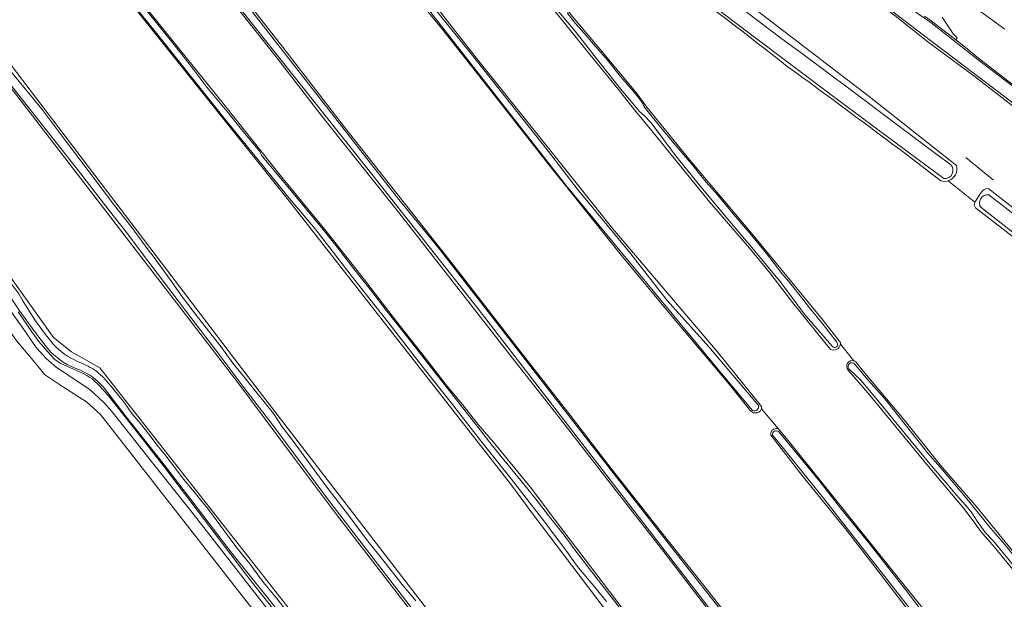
# Model space of a CAD drawing. Header units: metres. Extents: x 149984 to 156489, y 469398 to 478068.
# Tile 845 of 854: x 152917 to 153194, y 475154 to 475318. Entities that reach past the tile are written whole.
import ezdxf

# ---------------------------------------------------------------- set-up
doc = ezdxf.new("R2010")
doc.units = ezdxf.units.M
doc.header["$LTSCALE"] = 0.75
for name, color, linetype, lineweight in [('B-WE-GR-GRAS-GV', 252, 'Continuous', 13), ('B-WE-KW-KUNSTWERK_DUIKER-G', 6, 'Continuous', 18), ('B-WE-OG-TERREIN_BEGROEID-GV', 252, 'Continuous', 18), ('B-WE-OG-TERREIN_ERF-GV', 252, 'Continuous', 18), ('B-WE-OG-TERREIN_OEVER-GV', 252, 'Continuous', 18), ('B-WE-OG-WATER-GV', 252, 'Continuous', 18), ('B-WE-OG-WATER_SLOOT-GV', 252, 'Continuous', 18), ('B-WE-OG-WEG-GV', 252, 'Continuous', 18), ('B-WE-VH-GESLOTENVERHARDING-GV', 252, 'Continuous', 18), ('B-WE-VH-GESLOTENVERHARDING_ASFALT-GV', 252, 'Continuous', 18), ('B-WE-VH-ONVERHARD-GV', 252, 'Continuous', 18)]:
    doc.layers.add(name, color=color, linetype=linetype, lineweight=lineweight)

msp = doc.modelspace()

# ---------------------------------------------------------------- linework, layer by layer
at = {"layer": 'B-WE-GR-GRAS-GV', "flags": 128}
for points in [[(153122.799, 475207.339), (153116.757, 475214.803), (153100.109, 475234.52), (153086.371, 475251.047), (153065.346, 475277.372), (153046.921, 475300.918), (153035.684, 475315.13), (153020.517, 475333.614), (153010.84, 475345.434), (153003.474, 475354.646), (152990.573, 475371.719), (152978.572, 475387.233), (152969.467, 475399.44), (152968.864, 475400.136), (152968.357, 475400.791), (152968.183, 475401.353), (152967.964, 475401.908), (152967.759, 475402.319), (152967.585, 475402.468)], [(152940.467, 475373.192), (152947.482, 475364.748), (152966.673, 475340.959), (152990.959, 475309.829), (153008.333, 475287.279), (153025.935, 475265.036), (153038.657, 475248.814), (153057.12, 475225.028), (153071.912, 475206.105), (153083.474, 475191.016), (153098.886, 475171.553), (153110.015, 475157.56), (153123.483, 475140.287)], [(153114.72, 475146.268), (153098.356, 475167.598), (153084.276, 475185.628), (153068.6, 475205.826), (153055.319, 475222.603), (153038.717, 475243.946), (153023.975, 475262.852), (153002.088, 475290.245), (152989.402, 475306.754), (152979.601, 475318.992), (152965.642, 475336.697), (152952.309, 475353.843), (152943.195, 475364.779), (152939.185, 475369.308), (152938.136, 475370.386)], [(153033.433, 475367.615), (153036.868, 475363.333), (153045.624, 475352.217), (153052.489, 475343.501), (153060.702, 475333.053), (153072.625, 475318.476), (153080.045, 475309.619), (153090.41, 475297.141), (153093.526, 475292.921), (153105.815, 475277.874), (153123.485, 475256.857), (153142.985, 475233.111), (153148.115, 475226.56)], [(153145.278, 475224.603), (153134.36, 475238.183), (153128.188, 475246.211), (153122.466, 475253.181), (153111.253, 475266.202), (153094.931, 475286.195), (153090.426, 475291.697), (153085.482, 475297.986), (153077.577, 475307.622), (153068.833, 475318.46), (153055.378, 475335.186), (153042.01, 475351.954), (153035.184, 475361.043), (153031.716, 475366.015)], [(152925.734, 475356.679), (152929.605, 475351.194), (152940.855, 475335.839), (152950.313, 475323.585), (152963.369, 475307.408), (152974.982, 475292.924), (152990.223, 475273.692), (153003.194, 475257.944), (153013.952, 475244.213), (153022.736, 475232.821), (153031.199, 475222.16), (153037.216, 475214.399)], [(153286.351, 474823.291), (153293.462, 474835.18), (153300.717, 474849.572), (153301.13, 474850.39), (153245.749, 474928.017), (153161.827, 475045.652), (153061.563, 475178.122), (153055.168, 475186.702), (152992.178, 475267.157), (152923.438, 475353.23)], [(153030.039, 475326.626), (153039.76, 475314.181), (153046.168, 475305.89), (153052.294, 475298.222), (153068.052, 475278.523), (153083.974, 475258.627), (153113.342, 475224.035), (153125.918, 475208.568)], [(153025.684, 475152.605), (153006.05, 475178.111), (152993.674, 475194.614), (152978.246, 475215.309), (152902.38, 475313.743), (152900.266, 475315.645), (152895.792, 475319.672), (152876.951, 475297.142), (152876.016, 475296.508), (152877.235, 475295.243), (152881.389, 475290.929), (152926.359, 475227.969), (152931.39, 475223.983), (152939.403, 475219.405), (153007.624, 475132.638)], [(152904.45, 475316.603), (152910.741, 475309.46), (152982.443, 475215.334), (153087.665, 475078.617), (153184.01, 474951.492), (153191.224, 474942.649)], [(153117.104, 474883.923), (153161.062, 474918.219), (153159.104, 474920.812), (153161.427, 474922.652), (153158.771, 474927.045), (153156.337, 474930.15), (153126.624, 474968.055), (153067.489, 475043.197), (153005.673, 475121.897), (153003.88, 475124.181), (152978.854, 475156.042), (152939.563, 475206.313), (152935.595, 475209.884), (152929.112, 475213.986), (152923.821, 475217.557), (152921.968, 475219.805), (152916.209, 475226.791), (152915.751, 475227.347), (152914.501, 475229.124), (152875.499, 475284.511), (152874.594, 475283.879), (152871.742, 475287.792), (152870.86, 475290.372)], [(153176.42, 475272.103), (153167.124, 475279.247)], [(153186.042, 475266.164), (153178.522, 475272.17)], [(153267.027, 475201.548), (153254.147, 475211.342), (153223.778, 475235.39), (153194.872, 475257.9), (153186.201, 475264.543)], [(152900.338, 475255.021), (152918.656, 475229.28), (152921.446, 475225.124), (152924.296, 475222.036), (152927.147, 475219.542), (152930.353, 475217.464), (152936.706, 475213.248), (152940.507, 475209.686), (152942.822, 475207.014), (152954.609, 475192.199), (152965.03, 475179.106), (152986.702, 475151.347)], [(152992.943, 475145.618), (152981.955, 475159.355), (152957.601, 475191.436), (152950.28, 475200.84), (152941.85, 475211.51), (152939.36, 475214.29), (152937.2, 475216.35), (152936.57, 475216.73), (152935.76, 475217.28), (152934.469, 475217.97), (152931.936, 475219.064), (152928.434, 475220.672), (152926.84, 475221.675), (152925.39, 475223.2), (152922.231, 475226.848), (152920.231, 475229.609), (152916.391, 475235.218)], [(153148.096, 475226.101), (153149.285, 475224.646), (153151.932, 475221.396)], [(153151.932, 475221.396), (153149.285, 475224.646), (153148.096, 475226.101)], [(153152.474, 475221.1), (153154.659, 475218.413), (153166.07, 475204.774), (153176.188, 475192.081), (153186.625, 475180.084), (153196.57, 475167.855), (153206.38, 475156.061), (153215.7, 475144.7), (153220.495, 475138.671)], [(153204.063, 475153.733), (153198.831, 475159.908), (153191.553, 475168.858), (153187.724, 475173.254), (153185.524, 475176.289), (153182.865, 475179.783), (153172.977, 475191.615), (153155.85, 475212.351), (153150.298, 475218.809)], [(153037.216, 475214.399), (153041.562, 475209.101), (153046.015, 475203.436), (153050.305, 475198.454), (153061.025, 475185.388), (153067.714, 475176.514), (153079.226, 475161.496), (153088.916, 475148.555), (153094.301, 475141.489), (153100.822, 475132.506), (153103.194, 475129.814), (153105.267, 475127.471), (153117.574, 475110.878), (153129.088, 475094.753), (153169.129, 475040.433), (153190.508, 475011.434), (153221.067, 474967.896), (153237.032, 474946.064), (153243.667, 474936.501), (153269.887, 474899.633), (153285.213, 474877.327), (153288.645, 474872.654), (153297.823, 474859.63), (153302.192, 474853.907)], [(153130.554, 475202.33), (153125.837, 475207.897)], [(153125.837, 475207.897), (153130.554, 475202.33), (153133.795, 475198.505), (153167.163, 475156.752), (153178.602, 475142.779), (153191.442, 475126.4), (153202.162, 475112.251), (153213.061, 475098.875), (153220.81, 475089.079), (153228.71, 475078.894), (153234.081, 475072.178), (153240.813, 475064.092), (153251.972, 475049.639), (153260.257, 475038.648)], [(153256.905, 475037.856), (153252.133, 475044.127), (153234.267, 475066.912), (153226.922, 475076.091), (153218.959, 475086.054), (153208.626, 475099.163), (153198.058, 475111.91), (153187.72, 475125.065), (153179.021, 475136.39), (153169.396, 475148.317), (153156.547, 475164.912), (153149.419, 475174.119), (153137.639, 475188.69), (153128.513, 475200.426)]]:
    msp.add_lwpolyline(points, dxfattribs=at)
at = {"layer": 'B-WE-GR-GRAS-GV'}
for points in [[(153133.149, 475304.388, 0.006068), (153098.723, 475330.764)], [(153167.124, 475279.247, 0.0042454), (153133.149, 475304.388)], [(153178.522, 475272.17, -0.1489062), (153176.42, 475272.103)], [(153186.201, 475264.543, -0.3414352), (153186.042, 475266.164)], [(153148.096, 475226.101, -0.4993172), (153145.278, 475224.603)], [(153148.115, 475226.56, -0.0586341), (153148.096, 475226.101)], [(153150.298, 475218.809, -0.7686916), (153151.932, 475221.396)], [(153151.932, 475221.396, -0.0982203), (153152.474, 475221.1)], [(153123.915, 475206.702, -0.1896715), (153122.799, 475207.339)], [(153125.837, 475207.897, -0.3657955), (153123.915, 475206.702)], [(153125.918, 475208.568, -0.0977897), (153125.837, 475207.897)], [(153128.513, 475200.426, -0.1060642), (153128.544, 475201.133)], [(153128.544, 475201.133, -0.4075211), (153130.554, 475202.33)]]:
    msp.add_lwpolyline(points, format="xyb", dxfattribs=at)
at = {"layer": 'B-WE-KW-KUNSTWERK_DUIKER-G', "flags": 128}
msp.add_lwpolyline([(153191.253, 475272.363), (153183.479, 475278.697)], dxfattribs=at)
at = {"layer": 'B-WE-OG-TERREIN_BEGROEID-GV', "flags": 128}
for points in [[(153389.253, 475145.827), (153362.379, 475166.347), (153234.094, 475264.357), (153229.699, 475267.909), (153217.98, 475276.942), (153207.059, 475285.377), (153196.172, 475293.634), (153186.062, 475301.413), (153172.734, 475311.346), (153163.556, 475318.648), (153145.965, 475331.644), (153129.496, 475344.351), (153113.537, 475356.514), (153095.836, 475369.909), (153080.45, 475381.83), (153063.62, 475394.71), (153047.26, 475407.05), (153042.75, 475410.491)], [(153194.41, 475314.92), (153173.41, 475330.17)], [(153117.316, 475325.759), (153156.213, 475295.884), (153180.856, 475276.472)], [(153176.76, 475318.3), (153178.06, 475316.3), (153178.88, 475315.17), (153179.25, 475314.64), (153179.54, 475314.17), (153179.89, 475313.56), (153181.01, 475312.46), (153180.601, 475311.91), (153182.773, 475310.164), (153187.052, 475306.698), (153199.833, 475296.887)], [(153178.522, 475272.17), (153186.042, 475266.164), (153187.74, 475268.819)], [(153189.809, 475269.958), (153190.892, 475269.171), (153217.956, 475248.083), (153261.891, 475214.927), (153272.624, 475206.368), (153287.776, 475194.817), (153310.636, 475176.815), (153332.734, 475160.432), (153333.214, 475159.942), (153360.074, 475139.558), (153384.935, 475120.223), (153386.443, 475118.964), (153396.101, 475111.688), (153414.489, 475096.739), (153425.848, 475089.415), (153428.459, 475087.485)]]:
    msp.add_lwpolyline(points, dxfattribs=at)
at = {"layer": 'B-WE-OG-TERREIN_BEGROEID-GV'}
for points in [[(153180.856, 475276.472, -0.3914814), (153178.522, 475272.17)], [(153187.74, 475268.819, -0.2794894), (153189.809, 475269.958)]]:
    msp.add_lwpolyline(points, format="xyb", dxfattribs=at)
at = {"layer": 'B-WE-OG-TERREIN_ERF-GV', "flags": 128}
for points in [[(152877.235, 475295.243), (152876.016, 475296.508), (152873.719, 475294.948), (152873.34, 475295.1), (152872.581, 475294.185), (152869.359, 475291.621), (152870.86, 475290.372), (152871.742, 475287.792), (152874.594, 475283.879), (152875.499, 475284.511), (152914.501, 475229.124), (152915.751, 475227.347), (152916.209, 475226.791), (152921.968, 475219.805), (152923.821, 475217.557), (152929.112, 475213.986), (152935.595, 475209.884), (152939.563, 475206.313), (152978.854, 475156.042), (153003.88, 475124.181)], [(152986.702, 475151.347), (152965.03, 475179.106), (152954.609, 475192.199), (152942.822, 475207.014), (152940.507, 475209.686), (152936.706, 475213.248), (152930.353, 475217.464), (152927.147, 475219.542), (152924.296, 475222.036), (152921.446, 475225.124), (152918.656, 475229.28), (152900.338, 475255.021), (152895.855, 475261.285), (152889.442, 475270.429), (152883.266, 475278.861), (152880.773, 475282.512), (152878.843, 475286.075), (152877.358, 475288.747), (152874.597, 475292.725), (152877.235, 475295.243)]]:
    msp.add_lwpolyline(points, dxfattribs=at)
at = {"layer": 'B-WE-OG-TERREIN_OEVER-GV', "flags": 128}
for points in [[(153180.856, 475276.472), (153156.213, 475295.884), (153117.316, 475325.759), (153069.632, 475361.727), (153045.38, 475380.707), (153013.396, 475404.959), (153003.839, 475412.361), (153002.372, 475413.18), (152998.143, 475414.859), (152995.935, 475416.023), (152995.012, 475416.574), (152994.043, 475417.012), (152992.721, 475417.52), (152991.714, 475417.853), (152991.459, 475417.892), (152990.58, 475418.029), (152989.369, 475418.047), (152987.655, 475417.991), (152984.857, 475417.727), (152981.857, 475417.682), (152980.789, 475417.858)], [(152996.025, 475414.881), (152998.801, 475413.335), (153005.725, 475408.151), (153013.561, 475402.457), (153015.703, 475400.506), (153017.608, 475398.896), (153028.467, 475391.136), (153044.087, 475379.062), (153056.714, 475369.144), (153067.172, 475361.094), (153080.292, 475351.068), (153091.529, 475342.364), (153104.867, 475332.38), (153118.858, 475321.875), (153131.266, 475312.442), (153137.763, 475307.693), (153151.188, 475297.679), (153163.631, 475288.295), (153175.269, 475279.524), (153179.185, 475276.768)], [(153177.23, 475272.778), (153164.944, 475281.939), (153146.234, 475295.859), (153122.755, 475313.457), (153086.178, 475341.289), (153055.883, 475364.731), (153031.742, 475382.845), (153010.105, 475398.848), (152997.84, 475408.597), (152994.926, 475410.742)], [(152940.006, 475372.883), (152940.747, 475372.472), (152960.67, 475348.024), (152971.148, 475334.213), (153023.694, 475266.903), (153034.806, 475253.25), (153083.053, 475191.19), (153106.562, 475161.175), (153134.184, 475126.091), (153187.286, 475055.051), (153223.957, 475005.679), (153228.988, 474996.754), (153236.102, 474985.597), (153266.82, 474940.353), (153279.361, 474922.653), (153309.683, 474881.457), (153313.325, 474877.157), (153313.383, 474877.126), (153314.966, 474876.284), (153315.239, 474876.139), (153316.826, 474876.536), (153324.037, 474890.159), (153326.95, 474895.068), (153326.951, 474895.07)], [(153123.483, 475140.287), (153110.015, 475157.56), (153098.886, 475171.553), (153083.474, 475191.016), (153071.912, 475206.105), (153057.12, 475225.028), (153038.657, 475248.814), (153025.935, 475265.036), (153008.333, 475287.279), (152990.959, 475309.829), (152966.673, 475340.959), (152947.482, 475364.748), (152940.467, 475373.192)], [(153311.715, 474865.56), (153314.226, 474871.723), (153313.592, 474874.168), (153281.736, 474915.761), (153262.809, 474942.225), (153249.291, 474962.014), (153231.098, 474988.708), (153223.528, 475000.639), (153219.506, 475007.836), (153163.52, 475082.448), (153130.5, 475126.581), (153076.843, 475196.114), (153046.257, 475235.696), (153016.412, 475273.584), (152977.359, 475322.691), (152951.536, 475355.817), (152945.162, 475363.31), (152938.386, 475370.699), (152937.918, 475371.233)], [(152938.136, 475370.386), (152939.185, 475369.308), (152943.195, 475364.779), (152952.309, 475353.843), (152965.642, 475336.697), (152979.601, 475318.992), (152989.402, 475306.754), (153002.088, 475290.245), (153023.975, 475262.852), (153038.717, 475243.946), (153055.319, 475222.603), (153068.6, 475205.826), (153084.276, 475185.628), (153098.356, 475167.598), (153114.72, 475146.268)], [(153148.115, 475226.56), (153142.985, 475233.111), (153123.485, 475256.857), (153105.815, 475277.874), (153093.526, 475292.921), (153090.41, 475297.141), (153080.045, 475309.619), (153072.625, 475318.476), (153060.702, 475333.053), (153052.489, 475343.501), (153045.624, 475352.217), (153036.868, 475363.333), (153033.433, 475367.615)], [(153031.716, 475366.015), (153035.184, 475361.043), (153042.01, 475351.954), (153055.378, 475335.186), (153068.833, 475318.46), (153077.577, 475307.622), (153085.482, 475297.986), (153090.426, 475291.697), (153094.931, 475286.195), (153111.253, 475266.202), (153122.466, 475253.181), (153128.188, 475246.211), (153134.36, 475238.183), (153145.278, 475224.603)], [(153145.759, 475225.489), (153137.936, 475234.665), (153131.459, 475243.38), (153123.122, 475253.348), (153115.32, 475262.573), (153107.944, 475271.52), (153101.68, 475279.249), (153094.748, 475288.463), (153092.675, 475290.669), (153091.524, 475291.73), (153090.52, 475292.843), (153089.722, 475293.839), (153086.172, 475298.042), (153079.004, 475307.046), (153073.403, 475314.293), (153069.241, 475319.178), (153062.654, 475327.211), (153053.894, 475338.143), (153043.772, 475350.778), (153034.409, 475362.862), (153032.311, 475365.595)], [(153204.39, 475315.77), (153189.29, 475326.86), (153166.96, 475343.77), (153153.25, 475353.71), (153145.21, 475359.95), (153143.972, 475360.946), (153142.83, 475357.39), (153144.85, 475354.74), (153151.2, 475347.87), (153159.67, 475340.27), (153173.41, 475330.17), (153194.41, 475314.92)], [(152936.096, 475338.581), (152932.019, 475343.415), (152928.188, 475348.324), (152923.925, 475353.962), (152923.438, 475353.23), (152992.178, 475267.157), (153055.168, 475186.702), (153061.563, 475178.122), (153161.827, 475045.652), (153245.749, 474928.017), (153301.13, 474850.39), (153301.285, 474850.903)], [(153009.11, 475351.385), (153043.714, 475308.414), (153065.802, 475280.437), (153073.924, 475269.872), (153089.027, 475251.522), (153099.254, 475238.371), (153111.048, 475225.351), (153125.041, 475208.836)], [(153082.211, 475153.518), (153078.903, 475157.589), (153074.329, 475163.07), (153072.999, 475164.833), (153071.334, 475167.28), (153063.871, 475177.157), (153055.306, 475188.113), (153046.666, 475198.982), (153038.52, 475209.426), (153030.478, 475219.535), (153020.516, 475232.386), (153010.197, 475245.468), (153000.04, 475258.594), (152992.263, 475267.786), (152984.039, 475278.023), (152974.842, 475289.366), (152965.216, 475301.347), (152955.756, 475313.32), (152946.062, 475325.325), (152936.096, 475338.581)], [(153020.517, 475333.614), (153035.684, 475315.13), (153046.921, 475300.918), (153065.346, 475277.372), (153086.371, 475251.047), (153100.109, 475234.52), (153116.757, 475214.803), (153122.799, 475207.339)], [(153125.918, 475208.568), (153113.342, 475224.035), (153083.974, 475258.627), (153068.052, 475278.523), (153052.294, 475298.222), (153046.168, 475305.89), (153039.76, 475314.181), (153030.039, 475326.626)], [(152949.069, 475324.544), (152955.335, 475316.671), (152961.863, 475308.618), (152965.904, 475303.408), (152969.571, 475298.588), (152975.676, 475291.178), (152979.696, 475286.15), (152984.501, 475280.367), (152984.679, 475279.919), (152985.001, 475279.363), (152985.739, 475278.462), (152989.36, 475274.048), (152993.763, 475268.723), (152998.581, 475262.966), (153002.245, 475258.508), (153006.325, 475253.449), (153010.592, 475247.767), (153015.669, 475241.426), (153020.31, 475235.43), (153024.705, 475229.858), (153028.756, 475224.688), (153033.455, 475218.662), (153036.897, 475214.288), (153040.957, 475209.06), (153046.742, 475201.693), (153049.945, 475197.531), (153053.213, 475193.518), (153058.016, 475187.679), (153061.95, 475182.825), (153066.544, 475176.97), (153070.292, 475172.249), (153073.016, 475168.494), (153077.347, 475162.886), (153082.868, 475155.712), (153089.084, 475147.733)], [(153088.916, 475148.555), (153079.226, 475161.496), (153067.714, 475176.514), (153061.025, 475185.388), (153050.305, 475198.454), (153046.015, 475203.436), (153041.562, 475209.101), (153037.216, 475214.399), (153031.199, 475222.16), (153022.736, 475232.821), (153013.952, 475244.213), (153003.194, 475257.944), (152990.223, 475273.692), (152974.982, 475292.924), (152963.369, 475307.408), (152950.313, 475323.585)], [(153123.354, 475207.371), (153114.578, 475217.849), (153070.763, 475270.872), (153028.651, 475324.892)], [(153071.141, 475319.523), (153073.465, 475316.508), (153075.815, 475313.869), (153078.546, 475310.701), (153082.5, 475306.161), (153086.147, 475301.544), (153089.876, 475297.241), (153091.135, 475295.694), (153092.089, 475294.489), (153092.398, 475293.967), (153092.461, 475293.809), (153092.645, 475293.354), (153092.939, 475292.871), (153093.593, 475292.1), (153097.059, 475287.719), (153100.568, 475283.37), (153106.153, 475276.974), (153110.251, 475271.789), (153113.552, 475268.119), (153117.85, 475262.844), (153122.609, 475257.357), (153127.315, 475251.642), (153131.624, 475245.997), (153133.469, 475243.811), (153137.493, 475238.791), (153139.356, 475236.332), (153143.259, 475231.657), (153147.082, 475226.663)], [(152900.266, 475315.645), (152902.38, 475313.743), (152978.246, 475215.309), (152993.674, 475194.614), (153006.05, 475178.111), (153025.684, 475152.605), (153040.291, 475133.953), (153073.811, 475090.972), (153080.506, 475081.704), (153097.914, 475059.069), (153098.313, 475058.533), (153106.828, 475047.193), (153113.297, 475038.595), (153124.317, 475024.128), (153132.887, 475012.83), (153138.361, 475005.356), (153144.682, 474997.081), (153154.487, 474983.955), (153161.599, 474974.979), (153167.813, 474966.189), (153175.893, 474955.487), (153183.753, 474945.558), (153187.787, 474940.091)], [(153040.618, 475134.383), (153004.213, 475181.618), (153003.544, 475182.498), (152995.283, 475193.691), (152988.105, 475203.282), (152979.972, 475213.89), (152972.06, 475224.369), (152965.595, 475232.855), (152953.175, 475249.218), (152946.337, 475258.293), (152941.401, 475264.648), (152933.082, 475275.315), (152925.278, 475285.223), (152917.179, 475295.467), (152907.536, 475307.689), (152901.58, 475315.356)], [(153191.224, 474942.649), (153184.01, 474951.492), (153087.665, 475078.617), (152982.443, 475215.334), (152910.741, 475309.46), (152904.45, 475316.603)], [(152912.267, 475305.517), (152917.959, 475298.519), (152923.148, 475292.293), (152930.212, 475282.848), (152936.061, 475275.076), (152943.519, 475265.219), (152948.107, 475259.354), (152953.253, 475252.271), (152954.413, 475250.937), (152959.12, 475244.452), (152962.734, 475239.345), (152966.948, 475233.845), (152973.473, 475225.465), (152976.866, 475220.782), (152979.919, 475217.041), (152983.305, 475212.829), (152988.3, 475206.526), (152990.74, 475202.773), (152993.646, 475199.007), (152998.773, 475192.05), (153003.416, 475185.798), (153009.489, 475177.91), (153014.59, 475171.04), (153019.567, 475164.844), (153024.495, 475158.475), (153027.617, 475154.803), (153028.476, 475153.784)], [(152881.269, 475289.561), (152883.186, 475287.081), (152886.5, 475282.408), (152889.521, 475278.52), (152892.932, 475273.708), (152896.074, 475269.4), (152897.419, 475267.647), (152899.315, 475264.957), (152901.705, 475261.403), (152904.261, 475257.572), (152906.201, 475254.649), (152908.24, 475251.786), (152911.387, 475247.279), (152913.744, 475244.057), (152916.526, 475240.306), (152917.477, 475238.579), (152918.925, 475236.327), (152921.266, 475232.695), (152924.112, 475228.812), (152926.373, 475226.016)], [(153007.624, 475132.638), (152939.403, 475219.405), (152931.39, 475223.983), (152926.359, 475227.969), (152881.389, 475290.929)], [(152916.859, 475235.42), (152909.314, 475246.548), (152904.083, 475253.689), (152901.164, 475257.767), (152898.653, 475261.817), (152896.532, 475264.984), (152890.994, 475272.362), (152885.84, 475279.593), (152879.339, 475288.338)], [(153167.124, 475279.247), (153176.42, 475272.103)], [(153428.459, 475087.485), (153425.848, 475089.415), (153414.489, 475096.739), (153396.101, 475111.688), (153386.443, 475118.964), (153384.935, 475120.223), (153360.074, 475139.558), (153333.214, 475159.942), (153332.734, 475160.432), (153310.636, 475176.815), (153287.776, 475194.817), (153272.624, 475206.368), (153261.891, 475214.927), (153217.956, 475248.083), (153190.892, 475269.171), (153189.809, 475269.958)], [(153187.74, 475268.819), (153186.042, 475266.164)], [(153189.987, 475268.176), (153201.702, 475259.087), (153231.63, 475235.56), (153253.362, 475218.382), (153272.127, 475203.849), (153289.968, 475190.107), (153311.379, 475173.317), (153332.965, 475156.872), (153351.599, 475142.424)], [(153186.201, 475264.543), (153194.872, 475257.9), (153223.778, 475235.39), (153254.147, 475211.342), (153267.027, 475201.548)], [(153267.552, 475202.3), (153253.391, 475212.831), (153232.882, 475228.93), (153210.712, 475246.716), (153187.75, 475264.588)], [(152916.391, 475235.218), (152920.231, 475229.609), (152922.231, 475226.848), (152925.39, 475223.2), (152926.84, 475221.675), (152928.434, 475220.672), (152931.936, 475219.064), (152934.469, 475217.97), (152935.76, 475217.28), (152936.57, 475216.73), (152937.2, 475216.35), (152939.36, 475214.29), (152941.85, 475211.51), (152950.28, 475200.84), (152957.601, 475191.436), (152981.955, 475159.355), (152992.943, 475145.618)], [(153152.112, 475220.535), (153155.325, 475216.72), (153160.622, 475210.691), (153166.746, 475203.002), (153172.717, 475195.413), (153176.9, 475190.697), (153183.414, 475182.936), (153190.549, 475174.149), (153194.409, 475169.585), (153198.252, 475164.937), (153206.973, 475154.743), (153212.524, 475147.868), (153218.441, 475140.67), (153220.445, 475138.298)], [(153220.495, 475138.671), (153215.7, 475144.7), (153206.38, 475156.061), (153196.57, 475167.855), (153186.625, 475180.084), (153176.188, 475192.081), (153166.07, 475204.774), (153154.659, 475218.413), (153152.474, 475221.1)], [(153150.298, 475218.809), (153155.85, 475212.351), (153172.977, 475191.615), (153182.865, 475179.783), (153185.524, 475176.289), (153187.724, 475173.254), (153191.553, 475168.858), (153198.831, 475159.908), (153204.063, 475153.733)], [(153206.928, 475151.439), (153202.392, 475156.952), (153197.564, 475162.867), (153194.928, 475166.131), (153192.612, 475168.948), (153191.228, 475170.607), (153189.044, 475172.915), (153186.633, 475176.213), (153184.971, 475178.809), (153183.376, 475180.706), (153180.871, 475183.518), (153178.523, 475186.364), (153173.824, 475191.757), (153165.413, 475201.925), (153159.113, 475209.611), (153153.866, 475215.966), (153150.525, 475219.143)], [(152940.299, 475216.806), (152942.32, 475214.528), (152944.411, 475212.024), (152946.343, 475209.566), (152948.457, 475206.583), (152950.74, 475203.822), (152953.211, 475200.694), (152955.512, 475197.632), (152958.01, 475194.575), (152960.416, 475191.46), (152962.96, 475188.047), (152965.476, 475185.007), (152967.521, 475182.613), (152970.032, 475179.461), (152972.154, 475176.576), (152975.256, 475172.308), (152978.012, 475168.725), (152981.745, 475164.13), (152984.362, 475160.439), (152985.914, 475158.433), (152988.981, 475154.765), (152991.612, 475151.364)], [(152987.29, 475153.889), (152976.551, 475167.23), (152965.994, 475181.136), (152957.571, 475192.024), (152946.538, 475205.967), (152940.389, 475214.021)], [(153128.513, 475200.426), (153137.639, 475188.69), (153149.419, 475174.119), (153156.547, 475164.912), (153169.396, 475148.317), (153179.021, 475136.39), (153187.72, 475125.065), (153198.058, 475111.91), (153208.626, 475099.163), (153218.959, 475086.054), (153226.922, 475076.091), (153234.267, 475066.912), (153252.133, 475044.127), (153256.905, 475037.856)], [(153326.225, 474925.142), (153324.685, 474927.495), (153289.579, 474978.332), (153275.187, 475001.935), (153260.788, 475022.983), (153260.232, 475027.031), (153260.532, 475029.054), (153259.948, 475033.595), (153259.041, 475035.842), (153249.437, 475048.304), (153216.972, 475089.182), (153202.209, 475107.359), (153143.356, 475182.699), (153130.133, 475199.093), (153129.011, 475200.494)], [(153260.257, 475038.648), (153251.972, 475049.639), (153240.813, 475064.092), (153234.081, 475072.178), (153228.71, 475078.894), (153220.81, 475089.079), (153213.061, 475098.875), (153202.162, 475112.251), (153191.442, 475126.4), (153178.602, 475142.779), (153167.163, 475156.752), (153133.795, 475198.505), (153130.554, 475202.33)], [(153130.714, 475201.412), (153131.793, 475200.14), (153137.533, 475193.22), (153142.344, 475187.346), (153148.124, 475179.837), (153156.125, 475170.136), (153166.378, 475156.997), (153172.942, 475148.437), (153196.503, 475118.655), (153197.056, 475117.925), (153214.792, 475095.778), (153215.028, 475095.484), (153232.664, 475072.879), (153256.425, 475043.161), (153259.451, 475038.811)]]:
    msp.add_lwpolyline(points, dxfattribs=at)
at = {"layer": 'B-WE-OG-TERREIN_OEVER-GV'}
for points in [[(153098.723, 475330.764, -0.006068), (153133.149, 475304.388)], [(153133.149, 475304.388, -0.0042454), (153167.124, 475279.247)], [(153179.185, 475276.768, -0.7031763), (153177.23, 475272.778)], [(153178.522, 475272.17, 0.3914814), (153180.856, 475276.472)], [(153176.42, 475272.103, 0.1489062), (153178.522, 475272.17)], [(153189.809, 475269.958, 0.2794894), (153187.74, 475268.819)], [(153187.75, 475264.588, -0.6714665), (153189.987, 475268.176)], [(153186.042, 475266.164, 0.3414352), (153186.201, 475264.543)], [(152924.969, 475224.572, -0.0160063), (152916.859, 475235.42)], [(152926.373, 475226.016, 0.108771), (152932.956, 475221.339)], [(153145.278, 475224.603, 0.4993172), (153148.096, 475226.101)], [(153147.082, 475226.663, -1.0454965), (153145.759, 475225.489)], [(153148.096, 475226.101, 0.0586341), (153148.115, 475226.56)], [(152933.901, 475218.781, -0.1374982), (152924.969, 475224.572)], [(152932.956, 475221.339, -0.0288279), (152937.908, 475218.892)], [(153151.932, 475221.396, 0.7686916), (153150.298, 475218.809)], [(153150.525, 475219.143, -0.9810654), (153152.112, 475220.535)], [(153152.474, 475221.1, 0.0982203), (153151.932, 475221.396)], [(152940.389, 475214.021, 0.1095137), (152933.901, 475218.781)], [(152937.908, 475218.892, -0.0215511), (152940.299, 475216.806)], [(153125.041, 475208.836, -0.6122229), (153123.354, 475207.371)], [(153122.799, 475207.339, 0.1896715), (153123.915, 475206.702)], [(153123.915, 475206.702, 0.3657955), (153125.837, 475207.897)], [(153125.837, 475207.897, 0.0977897), (153125.918, 475208.568)], [(153128.544, 475201.133, 0.1060642), (153128.513, 475200.426)], [(153130.554, 475202.33, 0.4075211), (153128.544, 475201.133)], [(153129.011, 475200.494, -0.7703483), (153130.714, 475201.412)]]:
    msp.add_lwpolyline(points, format="xyb", dxfattribs=at)
at = {"layer": 'B-WE-OG-WATER-GV', "flags": 128}
for points in [[(153179.185, 475276.768), (153175.269, 475279.524), (153163.631, 475288.295), (153151.188, 475297.679), (153137.763, 475307.693), (153131.266, 475312.442), (153118.858, 475321.875), (153104.867, 475332.38), (153091.529, 475342.364), (153080.292, 475351.068), (153067.172, 475361.094), (153056.714, 475369.144), (153044.087, 475379.062), (153028.467, 475391.136), (153017.608, 475398.896), (153015.703, 475400.506), (153013.561, 475402.457), (153005.725, 475408.151), (152998.801, 475413.335), (152996.025, 475414.881)], [(152994.926, 475410.742), (152997.84, 475408.597), (153010.105, 475398.848), (153031.742, 475382.845), (153055.883, 475364.731), (153086.178, 475341.289), (153122.755, 475313.457), (153146.234, 475295.859), (153164.944, 475281.939), (153177.23, 475272.778)], [(153032.311, 475365.595), (153034.409, 475362.862), (153043.772, 475350.778), (153053.894, 475338.143), (153062.654, 475327.211), (153069.241, 475319.178), (153073.403, 475314.293), (153079.004, 475307.046), (153086.172, 475298.042), (153089.722, 475293.839), (153090.52, 475292.843), (153091.524, 475291.73), (153092.675, 475290.669), (153094.748, 475288.463), (153101.68, 475279.249), (153107.944, 475271.52), (153115.32, 475262.573), (153123.122, 475253.348), (153131.459, 475243.38), (153137.936, 475234.665), (153145.759, 475225.489)], [(153147.082, 475226.663), (153143.259, 475231.657), (153139.356, 475236.332), (153137.493, 475238.791), (153133.469, 475243.811), (153131.624, 475245.997), (153127.315, 475251.642), (153122.609, 475257.357), (153117.85, 475262.844), (153113.552, 475268.119), (153110.251, 475271.789), (153106.153, 475276.974), (153100.568, 475283.37), (153097.059, 475287.719), (153093.593, 475292.1), (153092.939, 475292.871), (153092.645, 475293.354), (153092.461, 475293.809), (153092.398, 475293.967), (153092.089, 475294.489), (153091.135, 475295.694), (153089.876, 475297.241), (153086.147, 475301.544), (153082.5, 475306.161), (153078.546, 475310.701), (153075.815, 475313.869), (153073.465, 475316.508), (153071.141, 475319.523)], [(153220.445, 475138.298), (153218.441, 475140.67), (153212.524, 475147.868), (153206.973, 475154.743), (153198.252, 475164.937), (153194.409, 475169.585), (153190.549, 475174.149), (153183.414, 475182.936), (153176.9, 475190.697), (153172.717, 475195.413), (153166.746, 475203.002), (153160.622, 475210.691), (153155.325, 475216.72), (153152.112, 475220.535)], [(153150.525, 475219.143), (153153.866, 475215.966), (153159.113, 475209.611), (153165.413, 475201.925), (153173.824, 475191.757), (153178.523, 475186.364), (153180.871, 475183.518), (153183.376, 475180.706), (153184.971, 475178.809), (153186.633, 475176.213), (153189.044, 475172.915), (153191.228, 475170.607), (153192.612, 475168.948), (153194.928, 475166.131), (153197.564, 475162.867), (153202.392, 475156.952), (153206.928, 475151.439)]]:
    msp.add_lwpolyline(points, dxfattribs=at)
at = {"layer": 'B-WE-OG-WATER-GV'}
for points in [[(153177.23, 475272.778, 0.7031763), (153179.185, 475276.768)], [(153145.759, 475225.489, 1.0454965), (153147.082, 475226.663)], [(153152.112, 475220.535, 0.9810654), (153150.525, 475219.143)]]:
    msp.add_lwpolyline(points, format="xyb", dxfattribs=at)
at = {"layer": 'B-WE-OG-WATER_SLOOT-GV', "flags": 128}
for points in [[(153134.184, 475126.091), (153106.562, 475161.175), (153083.053, 475191.19), (153034.806, 475253.25), (153023.694, 475266.903), (152971.148, 475334.213), (152960.67, 475348.024), (152940.747, 475372.472), (152940.006, 475372.883)], [(152937.918, 475371.233), (152938.386, 475370.699), (152945.162, 475363.31), (152951.536, 475355.817), (152977.359, 475322.691), (153016.412, 475273.584), (153046.257, 475235.696), (153076.843, 475196.114), (153130.5, 475126.581)], [(152923.925, 475353.962), (152928.188, 475348.324), (152932.019, 475343.415), (152936.096, 475338.581), (152946.062, 475325.325), (152955.756, 475313.32), (152965.216, 475301.347), (152974.842, 475289.366), (152984.039, 475278.023), (152992.263, 475267.786), (153000.04, 475258.594), (153010.197, 475245.468), (153020.516, 475232.386), (153030.478, 475219.535), (153038.52, 475209.426), (153046.666, 475198.982), (153055.306, 475188.113), (153063.871, 475177.157), (153071.334, 475167.28), (153072.999, 475164.833), (153074.329, 475163.07), (153078.903, 475157.589), (153082.211, 475153.518)], [(153125.041, 475208.836), (153111.048, 475225.351), (153099.254, 475238.371), (153089.027, 475251.522), (153073.924, 475269.872), (153065.802, 475280.437), (153043.714, 475308.414), (153009.11, 475351.385)], [(153089.084, 475147.733), (153082.868, 475155.712), (153077.347, 475162.886), (153073.016, 475168.494), (153070.292, 475172.249), (153066.544, 475176.97), (153061.95, 475182.825), (153058.016, 475187.679), (153053.213, 475193.518), (153049.945, 475197.531), (153046.742, 475201.693), (153040.957, 475209.06), (153036.897, 475214.288), (153033.455, 475218.662), (153028.756, 475224.688), (153024.705, 475229.858), (153020.31, 475235.43), (153015.669, 475241.426), (153010.592, 475247.767), (153006.325, 475253.449), (153002.245, 475258.508), (152998.581, 475262.966), (152993.763, 475268.723), (152989.36, 475274.048), (152985.739, 475278.462), (152985.001, 475279.363), (152984.679, 475279.919), (152984.501, 475280.367), (152979.696, 475286.15), (152975.676, 475291.178), (152969.571, 475298.588), (152965.904, 475303.408), (152961.863, 475308.618), (152955.335, 475316.671), (152949.069, 475324.544)], [(153028.651, 475324.892), (153070.763, 475270.872), (153114.578, 475217.849), (153123.354, 475207.371)], [(152901.58, 475315.356), (152907.536, 475307.689), (152917.179, 475295.467), (152925.278, 475285.223), (152933.082, 475275.315), (152941.401, 475264.648), (152946.337, 475258.293), (152953.175, 475249.218), (152965.595, 475232.855), (152972.06, 475224.369), (152979.972, 475213.89), (152988.105, 475203.282), (152995.283, 475193.691), (153003.544, 475182.498), (153004.213, 475181.618)], [(153028.476, 475153.784), (153027.617, 475154.803), (153024.495, 475158.475), (153019.567, 475164.844), (153014.59, 475171.04), (153009.489, 475177.91), (153003.416, 475185.798), (152998.773, 475192.05), (152993.646, 475199.007), (152990.74, 475202.773), (152988.3, 475206.526), (152983.305, 475212.829), (152979.919, 475217.041), (152976.866, 475220.782), (152973.473, 475225.465), (152966.948, 475233.845), (152962.734, 475239.345), (152959.12, 475244.452), (152954.413, 475250.937), (152953.253, 475252.271), (152948.107, 475259.354), (152943.519, 475265.219), (152936.061, 475275.076), (152930.212, 475282.848), (152923.148, 475292.293), (152917.959, 475298.519), (152912.267, 475305.517)], [(152926.373, 475226.016), (152924.112, 475228.812), (152921.266, 475232.695), (152918.925, 475236.327), (152917.477, 475238.579), (152916.526, 475240.306), (152913.744, 475244.057), (152911.387, 475247.279), (152908.24, 475251.786), (152906.201, 475254.649), (152904.261, 475257.572), (152901.705, 475261.403), (152899.315, 475264.957), (152897.419, 475267.647), (152896.074, 475269.4), (152892.932, 475273.708), (152889.521, 475278.52), (152886.5, 475282.408), (152883.186, 475287.081), (152881.269, 475289.561)], [(152879.339, 475288.338), (152885.84, 475279.593), (152890.994, 475272.362), (152896.532, 475264.984), (152898.653, 475261.817), (152901.164, 475257.767), (152904.083, 475253.689), (152909.314, 475246.548), (152916.859, 475235.42)], [(153351.599, 475142.424), (153332.965, 475156.872), (153311.379, 475173.317), (153289.968, 475190.107), (153272.127, 475203.849), (153253.362, 475218.382), (153231.63, 475235.56), (153201.702, 475259.087), (153189.987, 475268.176)], [(153187.75, 475264.588), (153210.712, 475246.716), (153232.882, 475228.93), (153253.391, 475212.831), (153267.552, 475202.3)], [(152991.612, 475151.364), (152988.981, 475154.765), (152985.914, 475158.433), (152984.362, 475160.439), (152981.745, 475164.13), (152978.012, 475168.725), (152975.256, 475172.308), (152972.154, 475176.576), (152970.032, 475179.461), (152967.521, 475182.613), (152965.476, 475185.007), (152962.96, 475188.047), (152960.416, 475191.46), (152958.01, 475194.575), (152955.512, 475197.632), (152953.211, 475200.694), (152950.74, 475203.822), (152948.457, 475206.583), (152946.343, 475209.566), (152944.411, 475212.024), (152942.32, 475214.528), (152940.299, 475216.806)], [(152940.389, 475214.021), (152946.538, 475205.967), (152957.571, 475192.024), (152965.994, 475181.136), (152976.551, 475167.23), (152987.29, 475153.889), (152995.435, 475143.67), (153002.573, 475134.473), (153004.929, 475131.476), (153007.786, 475127.843), (153008.668, 475128.466)], [(153129.011, 475200.494), (153130.133, 475199.093), (153143.356, 475182.699), (153202.209, 475107.359), (153216.972, 475089.182), (153249.437, 475048.304), (153259.041, 475035.842), (153259.948, 475033.595), (153260.532, 475029.054), (153260.232, 475027.031), (153260.788, 475022.983), (153275.187, 475001.935), (153289.579, 474978.332), (153324.685, 474927.495), (153326.225, 474925.142)], [(153259.451, 475038.811), (153256.425, 475043.161), (153232.664, 475072.879), (153215.028, 475095.484), (153214.792, 475095.778), (153197.056, 475117.925), (153196.503, 475118.655), (153172.942, 475148.437), (153166.378, 475156.997), (153156.125, 475170.136), (153148.124, 475179.837), (153142.344, 475187.346), (153137.533, 475193.22), (153131.793, 475200.14), (153130.714, 475201.412)], [(153004.213, 475181.618), (153040.618, 475134.383), (153049.774, 475123.067), (153067.187, 475100.858), (153089.632, 475070.789), (153096.399, 475062.009), (153188.512, 474940.091)]]:
    msp.add_lwpolyline(points, dxfattribs=at)
at = {"layer": 'B-WE-OG-WATER_SLOOT-GV'}
for points in [[(153189.987, 475268.176, 0.6714665), (153187.75, 475264.588)], [(152916.859, 475235.42, 0.0160063), (152924.969, 475224.572)], [(152932.956, 475221.339, -0.108771), (152926.373, 475226.016)], [(152924.969, 475224.572, 0.1374982), (152933.901, 475218.781)], [(152937.908, 475218.892, 0.0288279), (152932.956, 475221.339)], [(152933.901, 475218.781, -0.1095137), (152940.389, 475214.021)], [(152940.299, 475216.806, 0.0215511), (152937.908, 475218.892)], [(153123.354, 475207.371, 0.6122229), (153125.041, 475208.836)], [(153130.714, 475201.412, 0.7703483), (153129.011, 475200.494)]]:
    msp.add_lwpolyline(points, format="xyb", dxfattribs=at)
at = {"layer": 'B-WE-OG-WEG-GV', "flags": 128}
for points in [[(153197.937, 475293.19), (153173.888, 475311.401), (153149.095, 475330.356)], [(153163.556, 475318.648), (153172.734, 475311.346), (153186.062, 475301.413), (153196.172, 475293.634)]]:
    msp.add_lwpolyline(points, dxfattribs=at)
at = {"layer": 'B-WE-VH-GESLOTENVERHARDING-GV', "flags": 128}
for points in [[(153169.997, 475319.192), (153173.615, 475316.795), (153186.961, 475306.24), (153196.453, 475299.007)], [(153199.833, 475296.887), (153187.052, 475306.698), (153182.773, 475310.164), (153180.601, 475311.91), (153173.67, 475317.261), (153171.782, 475318.523)]]:
    msp.add_lwpolyline(points, dxfattribs=at)
at = {"layer": 'B-WE-VH-GESLOTENVERHARDING_ASFALT-GV', "flags": 128}
msp.add_lwpolyline([(153196.453, 475299.007), (153186.961, 475306.24), (153173.615, 475316.795), (153169.997, 475319.192), (153167.18, 475321.293), (153159.431, 475327.25), (153151.577, 475333.22), (153144.074, 475338.908), (153135.284, 475345.58), (153126.997, 475351.819), (153124.413, 475353.74), (153122.272, 475350.654), (153149.095, 475330.356), (153173.888, 475311.401), (153197.937, 475293.19)], dxfattribs=at)
at = {"layer": 'B-WE-VH-ONVERHARD-GV', "flags": 128}
msp.add_lwpolyline([(153171.782, 475318.523), (153173.67, 475317.261), (153180.601, 475311.91), (153181.01, 475312.46), (153179.89, 475313.56), (153179.54, 475314.17), (153179.25, 475314.64), (153178.88, 475315.17), (153178.06, 475316.3), (153176.76, 475318.3)], dxfattribs=at)

doc.saveas('drawing.dxf')
